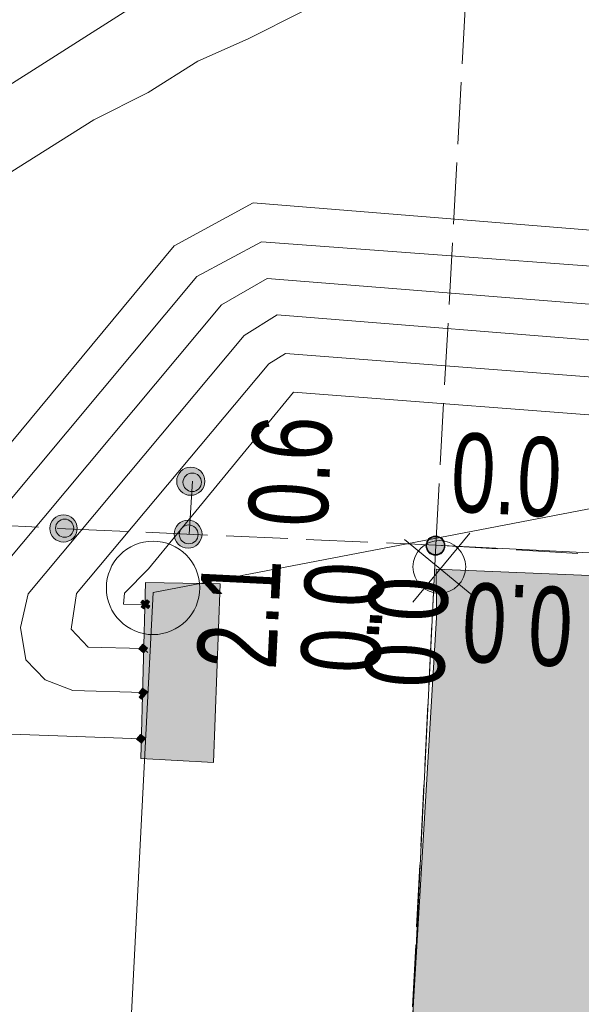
# Model space of a CAD drawing. Header units: metres. Extents: x -740 to 758, y -633 to 854.
# Tile 839 of 1056: x 83.88 to 87.67, y 283.36 to 289.98. Entities that reach past the tile are written whole.
import ezdxf

# ---------------------------------------------------------------- set-up
doc = ezdxf.new("R2010")
doc.units = ezdxf.units.M
doc.header["$MEASUREMENT"] = 0
doc.linetypes.add('416_125', pattern=[0.5408, 0.416, -0.1248])
for name, color, linetype in [('Gis.LOVION', 7, 'Continuous'), ('Grundkarte.LOVION', 7, 'Continuous'), ('Strom.LOVION', 7, 'Continuous'), ('StromBemass.LOVION', 7, 'Continuous'), ('Telko.LOVION', 7, 'Continuous')]:
    doc.layers.add(name, color=color, linetype=linetype)
doc.styles.add('ERSTELLTER_STIL_1', font='arial.ttf')

msp = doc.modelspace()

# ---------------------------------------------------------------- hatches: boundary and pattern name
at = {"layer": 'Grundkarte.LOVION', "linetype": 'Continuous', "lineweight": 18}
msp.add_hatch(color=9, dxfattribs=at).paths.add_polyline_path([(143.07, 265.5202), (153.1072, 277.7328), (134.7134, 278.7422), (134.7442, 278.1246), (133.2104, 278.0928), (133.7318, 287.5722), (120.6879, 288.2771), (120.5308, 284.7446), (95.8297, 285.8762), (93.9274, 285.9858), (86.6867, 286.2828), (86.6889, 285.9579), (86.4306, 281.647), (84.549, 281.8473), (84.4139, 278.9967), (84.8881, 278.9839), (86.2841, 278.9135), (86.0407, 274.7519), (85.8977, 272.2848), (108.9422, 271.1685), (114.5527, 270.919), (115.0268, 270.9063), (119.8061, 270.6938), (119.6248, 266.8042), (132.5781, 266.12), (132.6371, 267.6331), (134.1823, 267.5477), (134.166, 266.8073), (134.1234, 266.0346)])
at = {"layer": 'Strom.LOVION', "linetype": 'Continuous', "lineweight": 13}
msp.add_hatch(color=7, dxfattribs=at).paths.add_polyline_path([(84.6979, 285.0095), (85.1881, 284.9836), (85.2332, 286.185), (84.7298, 286.1949)])
at = {"layer": 'Strom.LOVION', "linetype": 'Continuous', "lineweight": 18}
for points in [[(84.7016, 286.0296), (84.7177, 286.0164), (84.7309, 286.0324), (84.747, 286.0192), (84.7602, 286.0353), (84.7441, 286.0485), (84.7573, 286.0646), (84.7413, 286.0778), (84.7281, 286.0617), (84.712, 286.0749), (84.6988, 286.0588), (84.7149, 286.0456)], [(84.7113, 285.7793), (84.6849, 285.7472), (84.7171, 285.7207), (84.7435, 285.7529)], [(84.7107, 285.4837), (84.6843, 285.4515), (84.7003, 285.4383), (84.6871, 285.4223), (84.7032, 285.409), (84.7428, 285.4573)], [(84.6704, 285.1398), (84.7026, 285.1134), (84.729, 285.1456), (84.6968, 285.172)]]:
    msp.add_hatch(color=5, dxfattribs=at).paths.add_polyline_path(points)
at = {"layer": 'StromBemass.LOVION', "linetype": 'Continuous', "lineweight": 13}
for points in [[(85.1079, 286.8156), (85.1148, 286.8252), (85.1205, 286.8357), (85.1249, 286.8467), (85.1278, 286.8583), (85.1292, 286.8701), (85.1292, 286.882), (85.1277, 286.8938), (85.1247, 286.9053), (85.1203, 286.9163), (85.1145, 286.9267), (85.1075, 286.9363), (85.0993, 286.945), (85.0901, 286.9525), (85.0801, 286.9589), (85.0693, 286.9639), (85.058, 286.9675), (85.0463, 286.9697), (85.0344, 286.9704), (85.0225, 286.9696), (85.0109, 286.9674), (84.9996, 286.9637), (84.9888, 286.9586), (84.9788, 286.9522), (84.9696, 286.9445), (84.9615, 286.9359), (84.9546, 286.9262), (84.9489, 286.9158), (84.9445, 286.9047), (84.9416, 286.8932), (84.9402, 286.8814), (84.9402, 286.8695), (84.9417, 286.8577), (84.9447, 286.8462), (84.9491, 286.8351), (84.9549, 286.8247), (84.9619, 286.8151), (84.9701, 286.8065), (84.9793, 286.7989), (84.9893, 286.7926), (85.0001, 286.7876), (85.0114, 286.7839), (85.0231, 286.7817), (85.035, 286.781), (85.0469, 286.7818), (85.0585, 286.7841), (85.0698, 286.7878), (85.0806, 286.7929), (85.0906, 286.7993), (85.0998, 286.8069)], [(85.0926, 286.8289), (85.0972, 286.8353), (85.1009, 286.8422), (85.1038, 286.8494), (85.1057, 286.857), (85.1066, 286.8648), (85.1066, 286.8726), (85.1056, 286.8804), (85.1036, 286.8879), (85.1007, 286.8952), (85.097, 286.902), (85.0923, 286.9083), (85.087, 286.914), (85.0809, 286.919), (85.0743, 286.9231), (85.0672, 286.9265), (85.0598, 286.9288), (85.0521, 286.9303), (85.0443, 286.9308), (85.0365, 286.9302), (85.0288, 286.9287), (85.0214, 286.9263), (85.0143, 286.923), (85.0077, 286.9187), (85.0017, 286.9137), (84.9964, 286.908), (84.9918, 286.9017), (84.9881, 286.8948), (84.9852, 286.8875), (84.9833, 286.88), (84.9823, 286.8722), (84.9824, 286.8644), (84.9834, 286.8566), (84.9853, 286.8491), (84.9882, 286.8418), (84.992, 286.835), (84.9966, 286.8286), (85.002, 286.823), (85.0081, 286.818), (85.0147, 286.8138), (85.0218, 286.8105), (85.0292, 286.8081), (85.0369, 286.8067), (85.0447, 286.8062), (85.0525, 286.8067), (85.0602, 286.8082), (85.0676, 286.8107), (85.0747, 286.814), (85.0813, 286.8182), (85.0873, 286.8232)], [(84.2488, 286.5), (84.2555, 286.5093), (84.2611, 286.5195), (84.2653, 286.5302), (84.2681, 286.5414), (84.2695, 286.5528), (84.2695, 286.5643), (84.268, 286.5758), (84.2651, 286.5869), (84.2608, 286.5977), (84.2552, 286.6077), (84.2484, 286.617), (84.2405, 286.6254), (84.2316, 286.6327), (84.2218, 286.6389), (84.2114, 286.6438), (84.2004, 286.6473), (84.1891, 286.6494), (84.1776, 286.6501), (84.1661, 286.6493), (84.1547, 286.6471), (84.1438, 286.6436), (84.1334, 286.6386), (84.1236, 286.6324), (84.1148, 286.625), (84.1069, 286.6166), (84.1002, 286.6072), (84.0946, 286.5971), (84.0904, 286.5864), (84.0876, 286.5752), (84.0862, 286.5638), (84.0862, 286.5522), (84.0877, 286.5408), (84.0906, 286.5296), (84.0949, 286.5189), (84.1005, 286.5088), (84.1073, 286.4995), (84.1152, 286.4912), (84.1241, 286.4838), (84.1339, 286.4777), (84.1443, 286.4728), (84.1553, 286.4693), (84.1666, 286.4672), (84.1781, 286.4665), (84.1897, 286.4672), (84.201, 286.4694), (84.2119, 286.473), (84.2223, 286.478), (84.2321, 286.4842), (84.2409, 286.4916)], [(84.2323, 286.5209), (84.2367, 286.5271), (84.2404, 286.5338), (84.2432, 286.5409), (84.2451, 286.5483), (84.246, 286.5559), (84.246, 286.5636), (84.245, 286.5712), (84.2431, 286.5786), (84.2402, 286.5857), (84.2365, 286.5923), (84.232, 286.5985), (84.2268, 286.6041), (84.2208, 286.6089), (84.2144, 286.613), (84.2074, 286.6162), (84.2002, 286.6186), (84.1927, 286.62), (84.185, 286.6204), (84.1774, 286.6199), (84.1699, 286.6185), (84.1626, 286.6161), (84.1557, 286.6128), (84.1493, 286.6087), (84.1434, 286.6038), (84.1382, 286.5982), (84.1337, 286.592), (84.13, 286.5853), (84.1272, 286.5782), (84.1254, 286.5708), (84.1244, 286.5632), (84.1244, 286.5555), (84.1254, 286.5479), (84.1274, 286.5405), (84.1302, 286.5334), (84.1339, 286.5268), (84.1384, 286.5206), (84.1437, 286.515), (84.1496, 286.5102), (84.156, 286.5061), (84.163, 286.5029), (84.1703, 286.5005), (84.1778, 286.4991), (84.1854, 286.4987), (84.193, 286.4992), (84.2005, 286.5006), (84.2078, 286.503), (84.2147, 286.5063), (84.2212, 286.5104), (84.227, 286.5153)], [(85.0893, 286.4597), (85.0962, 286.4693), (85.1018, 286.4796), (85.1061, 286.4906), (85.109, 286.502), (85.1105, 286.5137), (85.1104, 286.5255), (85.1089, 286.5372), (85.106, 286.5486), (85.1016, 286.5595), (85.0959, 286.5698), (85.0889, 286.5793), (85.0808, 286.5879), (85.0717, 286.5954), (85.0618, 286.6016), (85.0511, 286.6066), (85.0399, 286.6102), (85.0283, 286.6124), (85.0165, 286.6131), (85.0048, 286.6123), (84.9932, 286.6101), (84.982, 286.6064), (84.9714, 286.6014), (84.9614, 286.595), (84.9524, 286.5875), (84.9444, 286.5789), (84.9375, 286.5693), (84.9318, 286.559), (84.9275, 286.548), (84.9246, 286.5366), (84.9232, 286.5249), (84.9232, 286.5131), (84.9247, 286.5014), (84.9277, 286.49), (84.9321, 286.4791), (84.9378, 286.4688), (84.9447, 286.4593), (84.9528, 286.4507), (84.9619, 286.4432), (84.9719, 286.437), (84.9826, 286.432), (84.9938, 286.4284), (85.0054, 286.4262), (85.0171, 286.4255), (85.0289, 286.4263), (85.0404, 286.4285), (85.0516, 286.4322), (85.0623, 286.4372), (85.0722, 286.4436), (85.0813, 286.4511)], [(85.07, 286.4775), (85.0746, 286.4839), (85.0784, 286.4909), (85.0813, 286.4983), (85.0833, 286.5061), (85.0843, 286.5139), (85.0842, 286.5219), (85.0832, 286.5298), (85.0812, 286.5375), (85.0783, 286.5449), (85.0744, 286.5519), (85.0697, 286.5583), (85.0642, 286.5641), (85.0581, 286.5691), (85.0514, 286.5734), (85.0441, 286.5767), (85.0366, 286.5792), (85.0287, 286.5806), (85.0208, 286.5811), (85.0129, 286.5806), (85.005, 286.5791), (84.9975, 286.5766), (84.9903, 286.5732), (84.9836, 286.5689), (84.9775, 286.5638), (84.972, 286.558), (84.9674, 286.5515), (84.9636, 286.5445), (84.9607, 286.5371), (84.9587, 286.5294), (84.9577, 286.5215), (84.9578, 286.5135), (84.9588, 286.5057), (84.9608, 286.4979), (84.9638, 286.4906), (84.9676, 286.4836), (84.9723, 286.4772), (84.9778, 286.4714), (84.9839, 286.4663), (84.9907, 286.4621), (84.9979, 286.4587), (85.0054, 286.4563), (85.0133, 286.4548), (85.0212, 286.4544), (85.0291, 286.4549), (85.037, 286.4564), (85.0445, 286.4589), (85.0517, 286.4623), (85.0584, 286.4666), (85.0645, 286.4717)], [(85.07, 286.4775), (85.0746, 286.4839), (85.0784, 286.4909), (85.0813, 286.4983), (85.0833, 286.5061), (85.0843, 286.5139), (85.0842, 286.5219), (85.0832, 286.5298), (85.0812, 286.5375), (85.0783, 286.5449), (85.0744, 286.5519), (85.0697, 286.5583), (85.0642, 286.5641), (85.0581, 286.5691), (85.0514, 286.5734), (85.0441, 286.5767), (85.0366, 286.5792), (85.0287, 286.5806), (85.0208, 286.5811), (85.0129, 286.5806), (85.005, 286.5791), (84.9975, 286.5766), (84.9903, 286.5732), (84.9836, 286.5689), (84.9775, 286.5638), (84.972, 286.558), (84.9674, 286.5515), (84.9636, 286.5445), (84.9607, 286.5371), (84.9587, 286.5294), (84.9577, 286.5215), (84.9578, 286.5135), (84.9588, 286.5057), (84.9608, 286.4979), (84.9638, 286.4906), (84.9676, 286.4836), (84.9723, 286.4772), (84.9778, 286.4714), (84.9839, 286.4663), (84.9907, 286.4621), (84.9979, 286.4587), (85.0054, 286.4563), (85.0133, 286.4548), (85.0212, 286.4544), (85.0291, 286.4549), (85.037, 286.4564), (85.0445, 286.4589), (85.0517, 286.4623), (85.0584, 286.4666), (85.0645, 286.4717)], [(86.7291, 286.4029), (86.7337, 286.4093), (86.7374, 286.4161), (86.7403, 286.4234), (86.7422, 286.431), (86.7432, 286.4387), (86.7431, 286.4465), (86.7421, 286.4542), (86.7402, 286.4618), (86.7373, 286.469), (86.7335, 286.4759), (86.7289, 286.4822), (86.7235, 286.4878), (86.7175, 286.4928), (86.7109, 286.497), (86.7038, 286.5003), (86.6964, 286.5026), (86.6887, 286.5041), (86.6809, 286.5046), (86.6731, 286.504), (86.6655, 286.5025), (86.6581, 286.5001), (86.651, 286.4968), (86.6444, 286.4926), (86.6384, 286.4876), (86.6331, 286.4819), (86.6286, 286.4755), (86.6248, 286.4687), (86.622, 286.4614), (86.62, 286.4539), (86.6191, 286.4461), (86.6191, 286.4383), (86.6201, 286.4306), (86.6221, 286.423), (86.625, 286.4158), (86.6288, 286.4089), (86.6334, 286.4026), (86.6387, 286.397), (86.6448, 286.392), (86.6514, 286.3879), (86.6584, 286.3846), (86.6659, 286.3822), (86.6735, 286.3807), (86.6813, 286.3803), (86.6891, 286.3808), (86.6968, 286.3823), (86.7042, 286.3847), (86.7112, 286.388), (86.7178, 286.3922), (86.7238, 286.3972)], [(86.7291, 286.4029), (86.7337, 286.4093), (86.7374, 286.4161), (86.7403, 286.4234), (86.7422, 286.431), (86.7432, 286.4387), (86.7431, 286.4465), (86.7421, 286.4542), (86.7402, 286.4618), (86.7373, 286.469), (86.7335, 286.4759), (86.7289, 286.4822), (86.7235, 286.4878), (86.7175, 286.4928), (86.7109, 286.497), (86.7038, 286.5003), (86.6964, 286.5026), (86.6887, 286.5041), (86.6809, 286.5046), (86.6731, 286.504), (86.6655, 286.5025), (86.6581, 286.5001), (86.651, 286.4968), (86.6444, 286.4926), (86.6384, 286.4876), (86.6331, 286.4819), (86.6286, 286.4755), (86.6248, 286.4687), (86.622, 286.4614), (86.62, 286.4539), (86.6191, 286.4461), (86.6191, 286.4383), (86.6201, 286.4306), (86.6221, 286.423), (86.625, 286.4158), (86.6288, 286.4089), (86.6334, 286.4026), (86.6387, 286.397), (86.6448, 286.392), (86.6514, 286.3879), (86.6584, 286.3846), (86.6659, 286.3822), (86.6735, 286.3807), (86.6813, 286.3803), (86.6891, 286.3808), (86.6968, 286.3823), (86.7042, 286.3847), (86.7112, 286.388), (86.7178, 286.3922), (86.7238, 286.3972)], [(86.7291, 286.4029), (86.7337, 286.4093), (86.7374, 286.4161), (86.7403, 286.4234), (86.7422, 286.431), (86.7432, 286.4387), (86.7431, 286.4465), (86.7421, 286.4542), (86.7402, 286.4618), (86.7373, 286.469), (86.7335, 286.4759), (86.7289, 286.4822), (86.7235, 286.4878), (86.7175, 286.4928), (86.7109, 286.497), (86.7038, 286.5003), (86.6964, 286.5026), (86.6887, 286.5041), (86.6809, 286.5046), (86.6731, 286.504), (86.6655, 286.5025), (86.6581, 286.5001), (86.651, 286.4968), (86.6444, 286.4926), (86.6384, 286.4876), (86.6331, 286.4819), (86.6286, 286.4755), (86.6248, 286.4687), (86.622, 286.4614), (86.62, 286.4539), (86.6191, 286.4461), (86.6191, 286.4383), (86.6201, 286.4306), (86.6221, 286.423), (86.625, 286.4158), (86.6288, 286.4089), (86.6334, 286.4026), (86.6387, 286.397), (86.6448, 286.392), (86.6514, 286.3879), (86.6584, 286.3846), (86.6659, 286.3822), (86.6735, 286.3807), (86.6813, 286.3803), (86.6891, 286.3808), (86.6968, 286.3823), (86.7042, 286.3847), (86.7112, 286.388), (86.7178, 286.3922), (86.7238, 286.3972)], [(86.7291, 286.4029), (86.7337, 286.4093), (86.7374, 286.4161), (86.7403, 286.4234), (86.7422, 286.431), (86.7432, 286.4387), (86.7431, 286.4465), (86.7421, 286.4542), (86.7402, 286.4618), (86.7373, 286.469), (86.7335, 286.4759), (86.7289, 286.4822), (86.7235, 286.4878), (86.7175, 286.4928), (86.7109, 286.497), (86.7038, 286.5003), (86.6964, 286.5026), (86.6887, 286.5041), (86.6809, 286.5046), (86.6731, 286.504), (86.6655, 286.5025), (86.6581, 286.5001), (86.651, 286.4968), (86.6444, 286.4926), (86.6384, 286.4876), (86.6331, 286.4819), (86.6286, 286.4755), (86.6248, 286.4687), (86.622, 286.4614), (86.62, 286.4539), (86.6191, 286.4461), (86.6191, 286.4383), (86.6201, 286.4306), (86.6221, 286.423), (86.625, 286.4158), (86.6288, 286.4089), (86.6334, 286.4026), (86.6387, 286.397), (86.6448, 286.392), (86.6514, 286.3879), (86.6584, 286.3846), (86.6659, 286.3822), (86.6735, 286.3807), (86.6813, 286.3803), (86.6891, 286.3808), (86.6968, 286.3823), (86.7042, 286.3847), (86.7112, 286.388), (86.7178, 286.3922), (86.7238, 286.3972)], [(86.7317, 286.3998), (86.7363, 286.4062), (86.7401, 286.4131), (86.7429, 286.4204), (86.7449, 286.4281), (86.7458, 286.4359), (86.7458, 286.4438), (86.7448, 286.4516), (86.7428, 286.4592), (86.7399, 286.4666), (86.7361, 286.4735), (86.7314, 286.4798), (86.726, 286.4856), (86.7199, 286.4906), (86.7132, 286.4948), (86.7061, 286.4981), (86.6986, 286.5005), (86.6908, 286.502), (86.683, 286.5024), (86.6751, 286.5019), (86.6674, 286.5004), (86.6599, 286.498), (86.6528, 286.4946), (86.6461, 286.4903), (86.6401, 286.4853), (86.6347, 286.4795), (86.6301, 286.4731), (86.6263, 286.4662), (86.6234, 286.4589), (86.6215, 286.4512), (86.6205, 286.4434), (86.6205, 286.4355), (86.6216, 286.4277), (86.6235, 286.4201), (86.6265, 286.4127), (86.6303, 286.4058), (86.6349, 286.3995), (86.6404, 286.3938), (86.6464, 286.3887), (86.6531, 286.3845), (86.6603, 286.3812), (86.6678, 286.3788), (86.6755, 286.3773), (86.6834, 286.3769), (86.6912, 286.3774), (86.699, 286.3789), (86.7065, 286.3814), (86.7136, 286.3847), (86.7202, 286.389), (86.7263, 286.394)], [(86.7317, 286.3998), (86.7363, 286.4062), (86.7401, 286.4131), (86.7429, 286.4204), (86.7449, 286.4281), (86.7458, 286.4359), (86.7458, 286.4438), (86.7448, 286.4516), (86.7428, 286.4592), (86.7399, 286.4666), (86.7361, 286.4735), (86.7314, 286.4798), (86.726, 286.4856), (86.7199, 286.4906), (86.7132, 286.4948), (86.7061, 286.4981), (86.6986, 286.5005), (86.6908, 286.502), (86.683, 286.5024), (86.6751, 286.5019), (86.6674, 286.5004), (86.6599, 286.498), (86.6528, 286.4946), (86.6461, 286.4903), (86.6401, 286.4853), (86.6347, 286.4795), (86.6301, 286.4731), (86.6263, 286.4662), (86.6234, 286.4589), (86.6215, 286.4512), (86.6205, 286.4434), (86.6205, 286.4355), (86.6216, 286.4277), (86.6235, 286.4201), (86.6265, 286.4127), (86.6303, 286.4058), (86.6349, 286.3995), (86.6404, 286.3938), (86.6464, 286.3887), (86.6531, 286.3845), (86.6603, 286.3812), (86.6678, 286.3788), (86.6755, 286.3773), (86.6834, 286.3769), (86.6912, 286.3774), (86.699, 286.3789), (86.7065, 286.3814), (86.7136, 286.3847), (86.7202, 286.389), (86.7263, 286.394)], [(86.7317, 286.3998), (86.7363, 286.4062), (86.7401, 286.4131), (86.7429, 286.4204), (86.7449, 286.4281), (86.7458, 286.4359), (86.7458, 286.4438), (86.7448, 286.4516), (86.7428, 286.4592), (86.7399, 286.4666), (86.7361, 286.4735), (86.7314, 286.4798), (86.726, 286.4856), (86.7199, 286.4906), (86.7132, 286.4948), (86.7061, 286.4981), (86.6986, 286.5005), (86.6908, 286.502), (86.683, 286.5024), (86.6751, 286.5019), (86.6674, 286.5004), (86.6599, 286.498), (86.6528, 286.4946), (86.6461, 286.4903), (86.6401, 286.4853), (86.6347, 286.4795), (86.6301, 286.4731), (86.6263, 286.4662), (86.6234, 286.4589), (86.6215, 286.4512), (86.6205, 286.4434), (86.6205, 286.4355), (86.6216, 286.4277), (86.6235, 286.4201), (86.6265, 286.4127), (86.6303, 286.4058), (86.6349, 286.3995), (86.6404, 286.3938), (86.6464, 286.3887), (86.6531, 286.3845), (86.6603, 286.3812), (86.6678, 286.3788), (86.6755, 286.3773), (86.6834, 286.3769), (86.6912, 286.3774), (86.699, 286.3789), (86.7065, 286.3814), (86.7136, 286.3847), (86.7202, 286.389), (86.7263, 286.394)], [(86.7317, 286.3998), (86.7363, 286.4062), (86.7401, 286.4131), (86.7429, 286.4204), (86.7449, 286.4281), (86.7458, 286.4359), (86.7458, 286.4438), (86.7448, 286.4516), (86.7428, 286.4592), (86.7399, 286.4666), (86.7361, 286.4735), (86.7314, 286.4798), (86.726, 286.4856), (86.7199, 286.4906), (86.7132, 286.4948), (86.7061, 286.4981), (86.6986, 286.5005), (86.6908, 286.502), (86.683, 286.5024), (86.6751, 286.5019), (86.6674, 286.5004), (86.6599, 286.498), (86.6528, 286.4946), (86.6461, 286.4903), (86.6401, 286.4853), (86.6347, 286.4795), (86.6301, 286.4731), (86.6263, 286.4662), (86.6234, 286.4589), (86.6215, 286.4512), (86.6205, 286.4434), (86.6205, 286.4355), (86.6216, 286.4277), (86.6235, 286.4201), (86.6265, 286.4127), (86.6303, 286.4058), (86.6349, 286.3995), (86.6404, 286.3938), (86.6464, 286.3887), (86.6531, 286.3845), (86.6603, 286.3812), (86.6678, 286.3788), (86.6755, 286.3773), (86.6834, 286.3769), (86.6912, 286.3774), (86.699, 286.3789), (86.7065, 286.3814), (86.7136, 286.3847), (86.7202, 286.389), (86.7263, 286.394)], [(86.7317, 286.3998), (86.7363, 286.4062), (86.7401, 286.4131), (86.7429, 286.4204), (86.7449, 286.4281), (86.7458, 286.4359), (86.7458, 286.4438), (86.7448, 286.4516), (86.7428, 286.4592), (86.7399, 286.4666), (86.7361, 286.4735), (86.7314, 286.4798), (86.726, 286.4856), (86.7199, 286.4906), (86.7132, 286.4948), (86.7061, 286.4981), (86.6986, 286.5005), (86.6908, 286.502), (86.683, 286.5024), (86.6751, 286.5019), (86.6674, 286.5004), (86.6599, 286.498), (86.6528, 286.4946), (86.6461, 286.4903), (86.6401, 286.4853), (86.6347, 286.4795), (86.6301, 286.4731), (86.6263, 286.4662), (86.6234, 286.4589), (86.6215, 286.4512), (86.6205, 286.4434), (86.6205, 286.4355), (86.6216, 286.4277), (86.6235, 286.4201), (86.6265, 286.4127), (86.6303, 286.4058), (86.6349, 286.3995), (86.6404, 286.3938), (86.6464, 286.3887), (86.6531, 286.3845), (86.6603, 286.3812), (86.6678, 286.3788), (86.6755, 286.3773), (86.6834, 286.3769), (86.6912, 286.3774), (86.699, 286.3789), (86.7065, 286.3814), (86.7136, 286.3847), (86.7202, 286.389), (86.7263, 286.394)], [(86.7313, 286.4055), (86.7359, 286.4118), (86.7397, 286.4187), (86.7425, 286.4259), (86.7444, 286.4335), (86.7454, 286.4413), (86.7454, 286.4491), (86.7444, 286.4568), (86.7424, 286.4644), (86.7395, 286.4717), (86.7357, 286.4785), (86.7311, 286.4848), (86.7257, 286.4905), (86.7197, 286.4955), (86.7131, 286.4996), (86.706, 286.5029), (86.6985, 286.5053), (86.6908, 286.5068), (86.683, 286.5072), (86.6752, 286.5067), (86.6676, 286.5052), (86.6601, 286.5028), (86.6531, 286.4994), (86.6465, 286.4952), (86.6405, 286.4902), (86.6351, 286.4845), (86.6306, 286.4782), (86.6268, 286.4713), (86.624, 286.464), (86.6221, 286.4564), (86.6211, 286.4487), (86.6211, 286.4409), (86.6221, 286.4331), (86.6241, 286.4256), (86.627, 286.4183), (86.6308, 286.4115), (86.6354, 286.4051), (86.6408, 286.3995), (86.6468, 286.3945), (86.6534, 286.3903), (86.6605, 286.387), (86.668, 286.3846), (86.6756, 286.3832), (86.6834, 286.3827), (86.6912, 286.3832), (86.6989, 286.3847), (86.7063, 286.3872), (86.7134, 286.3905), (86.72, 286.3947), (86.726, 286.3997)], [(86.733, 286.403), (86.7375, 286.4093), (86.7413, 286.4161), (86.7441, 286.4233), (86.746, 286.4308), (86.7469, 286.4385), (86.7469, 286.4463), (86.7459, 286.454), (86.744, 286.4615), (86.7411, 286.4687), (86.7373, 286.4755), (86.7328, 286.4817), (86.7274, 286.4874), (86.7214, 286.4923), (86.7149, 286.4964), (86.7078, 286.4997), (86.7005, 286.5021), (86.6928, 286.5035), (86.6851, 286.504), (86.6774, 286.5035), (86.6697, 286.502), (86.6624, 286.4996), (86.6554, 286.4962), (86.6488, 286.4921), (86.6429, 286.4871), (86.6376, 286.4814), (86.633, 286.4751), (86.6293, 286.4683), (86.6265, 286.4611), (86.6246, 286.4536), (86.6236, 286.4459), (86.6237, 286.4381), (86.6247, 286.4305), (86.6266, 286.4229), (86.6295, 286.4157), (86.6332, 286.409), (86.6378, 286.4027), (86.6432, 286.3971), (86.6491, 286.3921), (86.6557, 286.388), (86.6627, 286.3847), (86.6701, 286.3824), (86.6777, 286.3809), (86.6855, 286.3805), (86.6932, 286.381), (86.7008, 286.3825), (86.7082, 286.3849), (86.7152, 286.3882), (86.7218, 286.3924), (86.7277, 286.3973)], [(86.733, 286.403), (86.7375, 286.4093), (86.7413, 286.4161), (86.7441, 286.4233), (86.746, 286.4308), (86.7469, 286.4385), (86.7469, 286.4463), (86.7459, 286.454), (86.744, 286.4615), (86.7411, 286.4687), (86.7373, 286.4755), (86.7328, 286.4817), (86.7274, 286.4874), (86.7214, 286.4923), (86.7149, 286.4964), (86.7078, 286.4997), (86.7005, 286.5021), (86.6928, 286.5035), (86.6851, 286.504), (86.6774, 286.5035), (86.6697, 286.502), (86.6624, 286.4996), (86.6554, 286.4962), (86.6488, 286.4921), (86.6429, 286.4871), (86.6376, 286.4814), (86.633, 286.4751), (86.6293, 286.4683), (86.6265, 286.4611), (86.6246, 286.4536), (86.6236, 286.4459), (86.6237, 286.4381), (86.6247, 286.4305), (86.6266, 286.4229), (86.6295, 286.4157), (86.6332, 286.409), (86.6378, 286.4027), (86.6432, 286.3971), (86.6491, 286.3921), (86.6557, 286.388), (86.6627, 286.3847), (86.6701, 286.3824), (86.6777, 286.3809), (86.6855, 286.3805), (86.6932, 286.381), (86.7008, 286.3825), (86.7082, 286.3849), (86.7152, 286.3882), (86.7218, 286.3924), (86.7277, 286.3973)], [(86.733, 286.403), (86.7375, 286.4093), (86.7413, 286.4161), (86.7441, 286.4233), (86.746, 286.4308), (86.7469, 286.4385), (86.7469, 286.4463), (86.7459, 286.454), (86.744, 286.4615), (86.7411, 286.4687), (86.7373, 286.4755), (86.7328, 286.4817), (86.7274, 286.4874), (86.7214, 286.4923), (86.7149, 286.4964), (86.7078, 286.4997), (86.7005, 286.5021), (86.6928, 286.5035), (86.6851, 286.504), (86.6774, 286.5035), (86.6697, 286.502), (86.6624, 286.4996), (86.6554, 286.4962), (86.6488, 286.4921), (86.6429, 286.4871), (86.6376, 286.4814), (86.633, 286.4751), (86.6293, 286.4683), (86.6265, 286.4611), (86.6246, 286.4536), (86.6236, 286.4459), (86.6237, 286.4381), (86.6247, 286.4305), (86.6266, 286.4229), (86.6295, 286.4157), (86.6332, 286.409), (86.6378, 286.4027), (86.6432, 286.3971), (86.6491, 286.3921), (86.6557, 286.388), (86.6627, 286.3847), (86.6701, 286.3824), (86.6777, 286.3809), (86.6855, 286.3805), (86.6932, 286.381), (86.7008, 286.3825), (86.7082, 286.3849), (86.7152, 286.3882), (86.7218, 286.3924), (86.7277, 286.3973)], [(86.733, 286.403), (86.7375, 286.4093), (86.7413, 286.4161), (86.7441, 286.4233), (86.746, 286.4308), (86.7469, 286.4385), (86.7469, 286.4463), (86.7459, 286.454), (86.744, 286.4615), (86.7411, 286.4687), (86.7373, 286.4755), (86.7328, 286.4817), (86.7274, 286.4874), (86.7214, 286.4923), (86.7149, 286.4964), (86.7078, 286.4997), (86.7005, 286.5021), (86.6928, 286.5035), (86.6851, 286.504), (86.6774, 286.5035), (86.6697, 286.502), (86.6624, 286.4996), (86.6554, 286.4962), (86.6488, 286.4921), (86.6429, 286.4871), (86.6376, 286.4814), (86.633, 286.4751), (86.6293, 286.4683), (86.6265, 286.4611), (86.6246, 286.4536), (86.6236, 286.4459), (86.6237, 286.4381), (86.6247, 286.4305), (86.6266, 286.4229), (86.6295, 286.4157), (86.6332, 286.409), (86.6378, 286.4027), (86.6432, 286.3971), (86.6491, 286.3921), (86.6557, 286.388), (86.6627, 286.3847), (86.6701, 286.3824), (86.6777, 286.3809), (86.6855, 286.3805), (86.6932, 286.381), (86.7008, 286.3825), (86.7082, 286.3849), (86.7152, 286.3882), (86.7218, 286.3924), (86.7277, 286.3973)], [(86.733, 286.403), (86.7375, 286.4093), (86.7413, 286.4161), (86.7441, 286.4233), (86.746, 286.4308), (86.7469, 286.4385), (86.7469, 286.4463), (86.7459, 286.454), (86.744, 286.4615), (86.7411, 286.4687), (86.7373, 286.4755), (86.7328, 286.4817), (86.7274, 286.4874), (86.7214, 286.4923), (86.7149, 286.4964), (86.7078, 286.4997), (86.7005, 286.5021), (86.6928, 286.5035), (86.6851, 286.504), (86.6774, 286.5035), (86.6697, 286.502), (86.6624, 286.4996), (86.6554, 286.4962), (86.6488, 286.4921), (86.6429, 286.4871), (86.6376, 286.4814), (86.633, 286.4751), (86.6293, 286.4683), (86.6265, 286.4611), (86.6246, 286.4536), (86.6236, 286.4459), (86.6237, 286.4381), (86.6247, 286.4305), (86.6266, 286.4229), (86.6295, 286.4157), (86.6332, 286.409), (86.6378, 286.4027), (86.6432, 286.3971), (86.6491, 286.3921), (86.6557, 286.388), (86.6627, 286.3847), (86.6701, 286.3824), (86.6777, 286.3809), (86.6855, 286.3805), (86.6932, 286.381), (86.7008, 286.3825), (86.7082, 286.3849), (86.7152, 286.3882), (86.7218, 286.3924), (86.7277, 286.3973)], [(86.733, 286.403), (86.7375, 286.4093), (86.7413, 286.4161), (86.7441, 286.4233), (86.746, 286.4308), (86.7469, 286.4385), (86.7469, 286.4463), (86.7459, 286.454), (86.744, 286.4615), (86.7411, 286.4687), (86.7373, 286.4755), (86.7328, 286.4817), (86.7274, 286.4874), (86.7214, 286.4923), (86.7149, 286.4964), (86.7078, 286.4997), (86.7005, 286.5021), (86.6928, 286.5035), (86.6851, 286.504), (86.6774, 286.5035), (86.6697, 286.502), (86.6624, 286.4996), (86.6554, 286.4962), (86.6488, 286.4921), (86.6429, 286.4871), (86.6376, 286.4814), (86.633, 286.4751), (86.6293, 286.4683), (86.6265, 286.4611), (86.6246, 286.4536), (86.6236, 286.4459), (86.6237, 286.4381), (86.6247, 286.4305), (86.6266, 286.4229), (86.6295, 286.4157), (86.6332, 286.409), (86.6378, 286.4027), (86.6432, 286.3971), (86.6491, 286.3921), (86.6557, 286.388), (86.6627, 286.3847), (86.6701, 286.3824), (86.6777, 286.3809), (86.6855, 286.3805), (86.6932, 286.381), (86.7008, 286.3825), (86.7082, 286.3849), (86.7152, 286.3882), (86.7218, 286.3924), (86.7277, 286.3973)], [(86.733, 286.403), (86.7375, 286.4093), (86.7413, 286.4161), (86.7441, 286.4233), (86.746, 286.4308), (86.7469, 286.4385), (86.7469, 286.4463), (86.7459, 286.454), (86.744, 286.4615), (86.7411, 286.4687), (86.7373, 286.4755), (86.7328, 286.4817), (86.7274, 286.4874), (86.7214, 286.4923), (86.7149, 286.4964), (86.7078, 286.4997), (86.7005, 286.5021), (86.6928, 286.5035), (86.6851, 286.504), (86.6774, 286.5035), (86.6697, 286.502), (86.6624, 286.4996), (86.6554, 286.4962), (86.6488, 286.4921), (86.6429, 286.4871), (86.6376, 286.4814), (86.633, 286.4751), (86.6293, 286.4683), (86.6265, 286.4611), (86.6246, 286.4536), (86.6236, 286.4459), (86.6237, 286.4381), (86.6247, 286.4305), (86.6266, 286.4229), (86.6295, 286.4157), (86.6332, 286.409), (86.6378, 286.4027), (86.6432, 286.3971), (86.6491, 286.3921), (86.6557, 286.388), (86.6627, 286.3847), (86.6701, 286.3824), (86.6777, 286.3809), (86.6855, 286.3805), (86.6932, 286.381), (86.7008, 286.3825), (86.7082, 286.3849), (86.7152, 286.3882), (86.7218, 286.3924), (86.7277, 286.3973)]]:
    msp.add_hatch(color=7, dxfattribs=at).paths.add_polyline_path(points)

# ---------------------------------------------------------------- linework, layer by layer
at = {"layer": 'Gis.LOVION', "color": 44, "linetype": 'Continuous', "lineweight": 18}
msp.add_lwpolyline([(90.6913, 271.9259), (85.8799, 272.1648), (86.2444, 278.8653), (84.4328, 278.9542), (84.6018, 281.9115), (86.4588, 281.8123), (86.6856, 286.4452), (93.7988, 286.0914), (120.5601, 284.7474)], dxfattribs=at)
at = {"layer": 'Grundkarte.LOVION', "color": 8, "linetype": 'Continuous', "lineweight": 18}
for points in [[(83.3786, 288.6785), (84.3811, 289.3085), (84.7473, 289.4921), (85.0815, 289.7021), (85.4213, 289.8535), (85.7876, 290.0371), (86.1596, 290.1622), (86.4995, 290.3136), (86.8979, 290.4708), (87.2435, 290.5637), (87.7326, 290.7002), (88.1631, 290.8309), (88.658, 290.9089), (89.1207, 291.0132), (89.6155, 291.0912), (90.0839, 291.137), (90.5787, 291.2149), (91.5156, 291.3065), (92.0161, 291.3259)], [(156.9636, 282.425), (148.2678, 285.2102), (141.0562, 286.7218), (133.7318, 287.5722), (120.6879, 288.2771), (97.3136, 288.5336), (84.7809, 286.126), (84.4139, 278.9967), (84.1706, 274.8351), (85.8977, 272.2848), (86.7699, 270.9218), (91.2454, 268.3743), (114.8398, 267.0753), (119.6248, 266.8042), (132.5781, 266.12), (133.2922, 266.0716), (134.1234, 266.0346), (143.07, 265.5202)], [(132.6102, 252.7934), (133.2922, 266.0716), (134.1234, 266.0346), (143.07, 265.5202), (134.1234, 266.0346), (133.2922, 266.0716), (132.5781, 266.12), (119.6248, 266.8042), (114.8398, 267.0753), (91.2454, 268.3743), (86.7699, 270.9218), (85.8977, 272.2848), (84.1706, 274.8351), (84.4139, 278.9967), (84.7809, 286.126), (97.3136, 288.5336), (120.6879, 288.2771), (133.7318, 287.5722), (141.0562, 286.7218), (148.2678, 285.2102), (156.9636, 282.425)], [(156.9636, 282.425), (148.2678, 285.2102), (141.0562, 286.7218), (133.7318, 287.5722), (120.6879, 288.2771), (97.3136, 288.5336), (84.7809, 286.126), (84.4139, 278.9967), (84.1706, 274.8351), (85.8977, 272.2848), (86.7699, 270.9218), (91.2454, 268.3743), (114.8398, 267.0753), (119.6248, 266.8042), (132.5781, 266.12), (133.2922, 266.0716), (132.6102, 252.7934)], [(108.9422, 271.1685), (85.8977, 272.2848), (86.0407, 274.7519), (86.2841, 278.9135), (84.8881, 278.9839), (84.4139, 278.9967), (84.549, 281.8473), (86.4306, 281.647), (86.6889, 285.9579), (86.6867, 286.2828), (93.9274, 285.9858), (95.8297, 285.8762), (120.5308, 284.7446)]]:
    msp.add_lwpolyline(points, dxfattribs=at)
at = {"layer": 'Grundkarte.LOVION', "color": 253, "linetype": 'Continuous', "lineweight": 18}
msp.add_lwpolyline([(143.07, 265.5202), (134.1234, 266.0346), (133.2922, 266.0716), (132.5781, 266.12), (119.6248, 266.8042), (114.8398, 267.0753), (91.2454, 268.3743), (86.7699, 270.9218), (85.8977, 272.2848), (84.1706, 274.8351), (84.4139, 278.9967), (84.7809, 286.126), (97.3136, 288.5336), (120.6879, 288.2771), (133.7318, 287.5722), (141.0562, 286.7218), (148.2678, 285.2102), (156.9636, 282.425)], dxfattribs=at)
at = {"layer": 'Grundkarte.LOVION', "color": 251, "linetype": 'Continuous', "lineweight": 13}
msp.add_lwpolyline([(108.9422, 271.1685), (85.8977, 272.2848), (86.0407, 274.7519), (86.2841, 278.9135), (86.3787, 280.6666), (86.4306, 281.647), (86.6889, 285.9579), (86.6867, 286.2828), (93.9274, 285.9858), (95.8297, 285.8762), (120.5308, 284.7446), (119.8061, 270.6938), (115.0268, 270.9063), (114.5527, 270.919)], close=True, dxfattribs=at)
at = {"layer": 'Grundkarte.LOVION', "color": 9, "linetype": 'Continuous', "lineweight": 18}
msp.add_circle((84.7806, 286.1579), 0.3145, dxfattribs=at)
at = {"layer": 'Strom.LOVION', "color": 150, "linetype": 'Continuous', "lineweight": 18}
for points in [[(90.5351, 308.5895), (90.5195, 308.1446), (88.822, 307.5206), (87.7273, 307.5318), (87.4489, 307.3567), (87.3868, 307.0847), (87.4986, 306.6966), (88.4946, 302.4049), (88.7427, 290.193), (89.1205, 288.2941), (89.0384, 288.2269), (85.5105, 288.4879), (85.0754, 288.2532), (83.5537, 286.4346), (82.8227, 285.4469), (82.4397, 284.9809), (81.7281, 281.5271), (81.0551, 278.2841), (81.077, 276.2468)], [(81.3697, 276.2755), (81.3668, 278.2702), (82.7175, 284.8602), (83.0976, 285.3555), (83.7465, 286.2761), (85.2418, 288.0626), (85.5495, 288.2405), (89.2134, 287.9485), (89.3616, 288.096), (89.4161, 288.2934), (89.0355, 290.2217), (88.9277, 295.1026), (88.8005, 302.4496), (87.7857, 306.7838), (87.6824, 307.084), (87.7588, 307.2097), (87.8994, 307.2826), (88.8609, 307.2731), (90.7709, 307.9919), (90.7854, 308.5992)], [(91.0225, 308.5928), (91.0252, 307.8099), (88.916, 307.0125), (88.1009, 307.0363), (88.048, 306.972), (89.0933, 302.4782), (89.1755, 298.6145), (89.3415, 290.2664), (89.7278, 288.2796), (89.6158, 287.9139), (89.3724, 287.6832), (88.016, 287.8019), (85.6177, 287.9959), (85.395, 287.8559), (83.9394, 286.1176), (83.8876, 285.8909), (83.9237, 285.6727), (84.0552, 285.5378), (84.2394, 285.4671), (84.7135, 285.4544)]]:
    msp.add_lwpolyline(points, dxfattribs=at)
at = {"layer": 'Strom.LOVION', "color": 1, "linetype": 'Continuous', "lineweight": 18}
msp.add_lwpolyline([(54.9829, 252.3267), (66.3416, 258.58), (69.2139, 260.3386), (78.1241, 265.185), (78.4051, 270.4734), (80.5111, 272.5118), (80.8459, 273.0174), (81.0251, 273.301), (81.0229, 273.6259), (81.0726, 274.9312), (80.771, 276.2022), (80.7577, 278.1515), (80.7538, 278.3433), (82.1591, 285.1307), (84.9221, 288.4599), (85.4555, 288.7485), (90.8328, 288.3137)], dxfattribs=at)
at = {"layer": 'Strom.LOVION', "color": 5, "linetype": 'Continuous', "lineweight": 18}
for points in [[(84.7142, 285.75), (84.344, 285.7581), (84.2286, 285.8799), (84.2643, 286.1198), (85.5614, 287.6653), (85.6728, 287.7353), (88.3827, 287.5274), (88.6501, 287.3614), (88.828, 287.0537), (88.9473, 286.7402), (88.9892, 286.4635), (88.9742, 286.3143), (88.8542, 286.3321), (88.6757, 286.3442), (88.6935, 286.4642), (88.6735, 286.6691), (88.576, 286.9108), (88.436, 287.1336), (88.1846, 287.2863), (85.7278, 287.4747), (84.7505, 286.2856), (84.5892, 286.122), (84.5817, 286.0474), (84.7149, 286.0456)], [(84.6997, 285.1427), (83.2612, 285.1942), (82.596, 285.4986), (82.2389, 285.5228), (82.0294, 285.3988), (81.4454, 284.7211), (80.1923, 282.574), (79.3187, 280.6265), (78.8515, 278.4528), (79.119, 276.3214), (79.6867, 274.2932), (80.6868, 272.529), (81.881, 271.1975), (83.5958, 269.6805), (85.7032, 268.3792), (88.9749, 267.4134), (113.1088, 265.8864), (139.2139, 264.3009), (141.9503, 264.1251)]]:
    msp.add_lwpolyline(points, dxfattribs=at)
at = {"layer": 'Strom.LOVION', "color": 9, "linetype": 'Continuous', "lineweight": 18}
for points in [[(86.5311, 286.0607), (86.9141, 286.5267)], [(86.4749, 286.4837), (86.9409, 286.1007)]]:
    msp.add_lwpolyline(points, dxfattribs=at)
at = {"layer": 'Strom.LOVION', "color": 7, "linetype": 'Continuous', "lineweight": 13}
for points in [[(84.6979, 285.0095), (84.7298, 286.1949), (85.2332, 286.185), (85.1881, 284.9836)], [(84.7016, 286.0296), (84.7149, 286.0456), (84.6988, 286.0588), (84.712, 286.0749), (84.7281, 286.0617), (84.7413, 286.0778), (84.7573, 286.0646), (84.7441, 286.0485), (84.7602, 286.0353), (84.747, 286.0192), (84.7309, 286.0324), (84.7177, 286.0164)], [(84.701, 285.7339), (84.6849, 285.7472), (84.6981, 285.7632), (84.7113, 285.7793), (84.7435, 285.7529), (84.7303, 285.7368), (84.7463, 285.7236), (84.7303, 285.7368), (84.7171, 285.7207)], [(84.7428, 285.4573), (84.7296, 285.4412), (84.7164, 285.4251), (84.7032, 285.409), (84.6871, 285.4223), (84.7003, 285.4383), (84.6843, 285.4515), (84.6975, 285.4676), (84.7107, 285.4837)], [(84.6865, 285.1266), (84.6704, 285.1398), (84.6836, 285.1559), (84.6968, 285.172), (84.7129, 285.1588), (84.729, 285.1456), (84.7158, 285.1295), (84.7026, 285.1134)]]:
    msp.add_lwpolyline(points, close=True, dxfattribs=at)
msp.add_lwpolyline([(84.7298, 286.1949), (84.6979, 285.0095)], dxfattribs=at)
at = {"layer": 'Strom.LOVION', "color": 9, "linetype": 'Continuous', "lineweight": 18}
msp.add_circle((86.7091, 286.2988), 0.1776, dxfattribs=at)
at = {"layer": 'StromBemass.LOVION', "color": 7, "linetype": '416_125', "lineweight": 13}
for points in [[(86.4588, 281.8123), (86.4744, 282.2572), (86.6856, 286.4452), (87.567, 302.5211), (87.7527, 305.7609), (87.7786, 306.2511), (87.8149, 306.7866)], [(85.0474, 286.8762), (85.0232, 286.5191)], [(82.4397, 284.9809), (82.5136, 286.6432), (84.1921, 286.5561), (86.6856, 286.4452), (88.3801, 286.3449), (88.8542, 286.3321), (88.8835, 286.335), (89.2405, 286.3108), (90.7244, 286.249), (97.6005, 285.9016), (103.8826, 285.5848), (114.9307, 285.0394), (120.544, 284.7606)]]:
    msp.add_lwpolyline(points, dxfattribs=at)
at = {"layer": 'StromBemass.LOVION', "color": 7, "linetype": 'Continuous', "lineweight": 13}
for centre, radius in [((85.0347, 286.8757), 0.0947), ((85.0445, 286.8685), 0.0623), ((84.1779, 286.5583), 0.0918), ((84.1852, 286.5596), 0.0609), ((85.0168, 286.5193), 0.0938), ((85.021, 286.5177), 0.0634), ((85.021, 286.5177), 0.0634), ((86.6811, 286.4424), 0.0621), ((86.6811, 286.4424), 0.0621), ((86.6811, 286.4424), 0.0621), ((86.6811, 286.4424), 0.0621), ((86.6832, 286.4397), 0.0628), ((86.6832, 286.4397), 0.0628), ((86.6832, 286.4397), 0.0628), ((86.6832, 286.4397), 0.0628), ((86.6832, 286.4397), 0.0628), ((86.6832, 286.445), 0.0623), ((86.6853, 286.4422), 0.0618), ((86.6853, 286.4422), 0.0618), ((86.6853, 286.4422), 0.0618), ((86.6853, 286.4422), 0.0618), ((86.6853, 286.4422), 0.0618), ((86.6853, 286.4422), 0.0618), ((86.6853, 286.4422), 0.0618)]:
    msp.add_circle(centre, radius, dxfattribs=at)
at = {"layer": 'Telko.LOVION', "color": 1, "linetype": 'Continuous', "lineweight": 18}
msp.add_lwpolyline([(88.3792, 285.2956), (88.5271, 288.6203), (88.5957, 289.8831), (88.3097, 291.599), (85.634, 290.7019), (83.6584, 289.4447), (80.9857, 287.3066), (79.0937, 284.7424), (77.826, 281.988), (77.4227, 278.254), (78.2982, 274.4383), (80.1446, 271.5745), (83.3585, 268.9332), (88.5193, 267.8417), (89.2384, 267.4391), (130.9059, 265.6905), (132.4132, 265.6901), (132.7245, 266.1343), (133.5642, 266.0095), (134.4379, 265.9915), (143.0068, 265.4106)], dxfattribs=at)

# ---------------------------------------------------------------- texts
at = {"layer": 'StromBemass.LOVION', "color": 7, "linetype": 'Continuous', "lineweight": 13, "attachment_point": 7, "style": 'ERSTELLTER_STIL_1'}
for s, insert, char_height, rotation in [('{\\A1;\\W0.71557x;0.6}', (85.9598, 286.5595), 0.533548, 87.15684), ('{\\A1;\\W0.71560x;0.0}', (86.7755, 286.6659), 0.533546, 356.82205), ('{\\A1;\\W0.71558x;2.1}', (85.6075, 285.6012), 0.533548, 87.15649), ('{\\A1;\\W0.71558x;0.0}', (86.313, 285.5748), 0.533548, 87.15649), ('{\\A1;\\W0.71557x;0.0}', (86.2318, 286.2448), 0.533549, 267.15437), ('{\\A1;\\W0.71560x;0.0}', (87.6194, 286.1666), 0.533548, 177.15614)]:
    msp.add_mtext(s, dxfattribs=dict(at, insert=insert, char_height=char_height, rotation=rotation))

doc.saveas('drawing.dxf')
